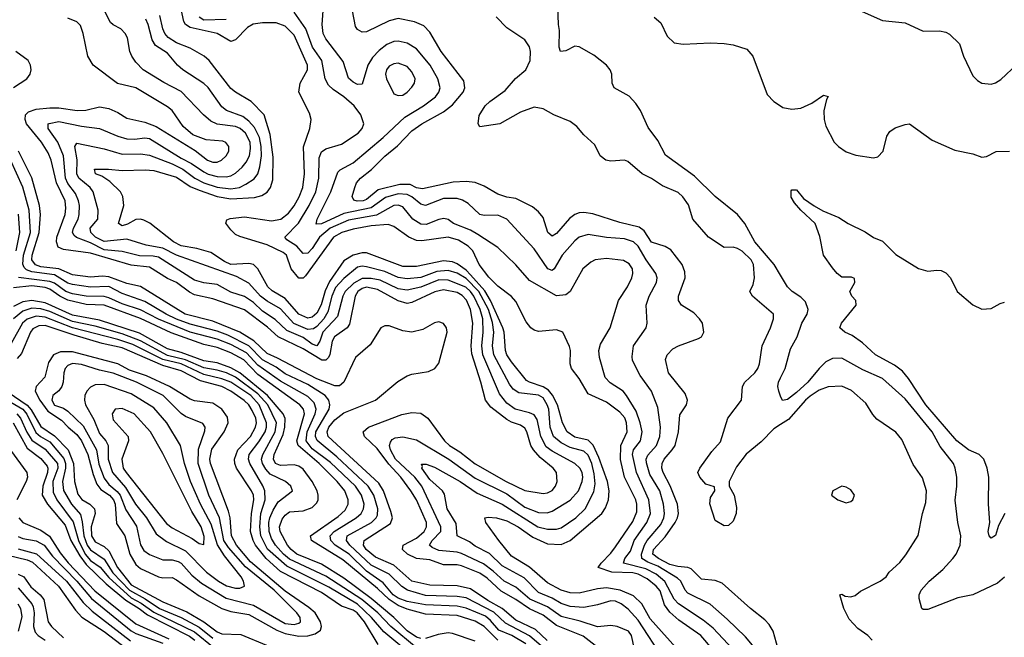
# Model space of a CAD drawing. Header units: inches. Extents: x 884549 to 1028252, y 526810 to 653624.
# Tile 504 of 656: x 956637 to 960989, y 593042 to 595771. Entities that reach past the tile are written whole.
import ezdxf

# ---------------------------------------------------------------- set-up
doc = ezdxf.new("R2010")
doc.units = ezdxf.units.IN
doc.header["$MEASUREMENT"] = 0
doc.layers.add('A9559', color=7, linetype='Continuous')
doc.layers.add('A9569', color=7, linetype='Continuous')

msp = doc.modelspace()

# ---------------------------------------------------------------- linework, layer by layer
at = {"layer": 'A9559', "color": 5}
for points, elevation in [([(960000, 594641.9), (959971.5, 594690), (959885.4, 594790), (959841.9, 594870), (959810, 594909.9), (959710, 594990), (959619.3, 595079.3), (959491.9, 595171.9), (959457.2, 595237.2), (959415.2, 595295.2), (959381.2, 595370), (959360.7, 595400.7), (959330, 595432.8), (959264.7, 595470), (959255.8, 595490), (959253.8, 595530), (959246.4, 595550), (959230.5, 595570.5), (959174.5, 595614.5), (959110, 595651.1), (959090, 595654.3), (959050, 595633.6), (959027, 595630), (959020.5, 595650), (959023.3, 595723.3), (959018.4, 595750), (959011.8, 595910)], 2160), ([(959354.2, 592990), (959340.9, 593050), (959328.4, 593070), (959278, 593090), (959250, 593094.1), (959190, 593088.2), (959114, 593114), (959030, 593134.1), (958970, 593177.5), (958891.1, 593211.1), (958830, 593263.2), (958778.5, 593290), (958730, 593334.8), (958686.7, 593366.7), (958590, 593413), (958570, 593419.1), (958490, 593425.1), (958459.2, 593439.2), (958448.2, 593450), (958459.4, 593470), (958497.5, 593510), (958498.9, 593530), (958414.2, 593710), (958382.8, 593750), (958298.1, 593830), (958275.8, 593870), (958271.9, 593890), (958275.6, 593904.4), (958283.8, 593916.2), (958296.4, 593923.6), (958330, 593928.6), (958390, 593915.4), (958532.9, 593830), (958650, 593746), (958790, 593676.2), (958870, 593617.4), (958930, 593593.7), (958968.3, 593591.7), (958990, 593599.5), (959070, 593647.5), (959106, 593690), (959123.4, 593730), (959125.8, 593750), (959122.9, 593770), (959112, 593790), (959089.9, 593810), (958990, 593864), (958964.3, 593884.3), (958939.8, 593930), (958924.1, 594004.1), (958910, 594025.2), (958890, 594034.4), (958826, 594050), (958790, 594076.8), (958757.4, 594117.4), (958684.1, 594290), (958679.4, 594330), (958685.5, 594390), (958683.4, 594450), (958672.5, 594490), (958643.7, 594550), (958630, 594570.2), (958608.8, 594588.8), (958530, 594620.8), (958490, 594621.7), (958410, 594589), (958350, 594575.8), (958310, 594581.8), (958230, 594620.3), (958190, 594627.9), (958150, 594627.4), (958112.9, 594607.1), (958075.4, 594570), (958064.5, 594550), (958041.1, 594458.9), (957976.3, 594390), (957964, 594350), (957950, 594329.9), (957930, 594336.9), (957890, 594366.4), (957817.4, 594397.4), (957766.4, 594446.4), (957710, 594482.6), (957670, 594520.8), (957630, 594548.4), (957570, 594567.1), (957510, 594601), (957450, 594608.6), (957410, 594620.1), (957250, 594721), (957226.5, 594726.5), (957167, 594727), (957090, 594747.4), (957010, 594754), (956950, 594785.2), (956888.1, 594808.1), (956877.5, 594817.5), (956869.9, 594830), (956874, 594850), (956895.1, 594890), (956900.3, 594910), (956901.2, 594950), (956897.1, 594970), (956883, 595003), (956850, 595047.3), (956839.3, 595070), (956830.2, 595170), (956806, 595230), (956762.9, 595290), (956763.2, 595310), (956767.1, 595312.9), (956810, 595321), (956910, 595300.4), (956990, 595290.4), (957070, 595256.5), (957110, 595244.8), (957143.6, 595243.6), (957190, 595249.4), (957210, 595246.2), (957350, 595158.6), (957396.1, 595136.1), (957450, 595098.9), (957470, 595088.6), (957510, 595078.3), (957550, 595077.3), (957570, 595081.5), (957590, 595092.4), (957620.7, 595119.3), (957638.2, 595141.8), (957652, 595170), (957657.6, 595202.4), (957655.5, 595230), (957634.7, 595270), (957611.2, 595290), (957590, 595298.6), (957510, 595308.9), (957482.2, 595322.2), (957448.6, 595350), (957350, 595454), (957273.1, 595493.1), (957181.8, 595550), (957150, 595582.9), (957132.3, 595610), (957124.1, 595630), (957113.5, 595690), (957102.8, 595710), (957084.4, 595730), (957050, 595747.7), (957038.4, 595758.4), (957004.8, 595824.8)], 2360), ([(959698.9, 592990), (959647.7, 593050), (959550, 593117.9), (959510, 593153.2), (959486.5, 593186.5), (959467.6, 593247.6), (959450, 593268), (959410, 593300.4), (959370, 593321.4), (959346.6, 593326.6), (959253.3, 593330), (959194.3, 593350), (959206.8, 593370), (959250, 593413.6), (959270, 593441.9), (959346.3, 593553.7), (959364, 593596), (959365.2, 593630), (959359.9, 593650), (959310, 593749.9), (959292.1, 593827.9), (959294.3, 593890), (959322.3, 593950), (959319.2, 593990), (959311.5, 594011.5), (959290, 594036.3), (959230, 594081.7), (959150, 594117.7), (959110, 594185), (959076.1, 594230), (959069.9, 594250), (959071.2, 594310), (959067.6, 594327.6), (959036.9, 594390), (959010, 594400.4), (958930, 594393.9), (958910, 594398.7), (958895.5, 594410), (958876, 594436), (958830, 594525.6), (958810, 594547.9), (958750, 594593.9), (958710, 594632.8), (958666.9, 594690), (958639.6, 594750), (958619.5, 594770), (958576.7, 594796.7), (958530, 594809.9), (958413.8, 594793.8), (958390, 594794.8), (958357, 594810), (958290, 594856.8), (958265.3, 594865.3), (958190, 594860.5), (958110, 594845), (958060.8, 594830), (958024.2, 594810), (957900.4, 594639.6), (957890, 594628.6), (957870.7, 594629.3), (957836.3, 594670), (957816, 594730), (957802, 594742), (957730, 594776.4), (957610, 594812.7), (957590, 594822), (957570, 594841.9), (957548.6, 594871.4), (957552.9, 594887.1), (957567.3, 594892.7), (957630, 594899.7), (957750, 594881.9), (957790.9, 594889.1), (957824.4, 594915.6), (957850, 594948.1), (957872.3, 594987.7), (957888, 595030), (957895.6, 595090), (957890.7, 595209.3), (957918.9, 595290), (957925, 595330), (957918.2, 595358.2), (957871.2, 595450), (957876.5, 595490), (957908.9, 595550), (957909.5, 595570), (957850, 595702.2), (957810, 595742.2), (957770, 595756.9), (957710, 595757), (957669.1, 595750.9), (957643.5, 595736.5), (957590, 595681.1), (957570, 595675.1), (957509.3, 595709.3), (957390, 595737), (957369.4, 595749.4), (957362.3, 595762.3), (957347.4, 595830)], 2280), ([(959788.5, 592990), (959702, 593082), (959657.4, 593117.4), (959548.7, 593190), (959530, 593211.5), (959488.2, 593288.2), (959450, 593321.8), (959404.4, 593344.4), (959305.6, 593370), (959312, 593390), (959336.7, 593423.3), (959352.2, 593470), (959409.3, 593550), (959425.6, 593590), (959417.1, 593650), (959363.2, 593770), (959345.9, 593850), (959349.9, 593870), (959380.7, 593910), (959387.9, 593950), (959379.2, 593990), (959360.9, 594040.9), (959319.1, 594110), (959304, 594130), (959246.6, 594166.6), (959224, 594190), (959199, 594279), (959196.2, 594310), (959203.3, 594336.7), (959247.2, 594410), (959284.1, 594530), (959323.2, 594590), (959343, 594630), (959347.5, 594650), (959345.3, 594670), (959330, 594692.8), (959306.3, 594706.3), (959230, 594715.5), (959180.4, 594710), (959160.5, 594699.5), (959126.2, 594670), (959069.2, 594570), (959050, 594555), (959010, 594550.7), (958890, 594618.9), (958830, 594687.5), (958750, 594764.1), (958662.2, 594822.2), (958630, 594840.3), (958554.6, 594870), (958530, 594887.7), (958511.8, 594891.8), (958490, 594888.8), (958433.8, 594866.2), (958410, 594867.5), (958375.1, 594890), (958330, 594943.7), (958310, 594951.7), (958290, 594949.6), (958213.1, 594906.9), (958090, 594884.7), (958009.7, 594850.3), (957962.3, 594810), (957930, 594760.1), (957910, 594739.2), (957890, 594738.1), (957861, 594770), (957817.6, 594797.6), (957808, 594810), (957868.4, 594871.6), (957915.9, 594950), (957945.3, 595010), (957958.9, 595070), (957960.1, 595159.9), (957970, 595186.7), (957990, 595200.9), (958058.8, 595221.2), (958133.3, 595270), (958150.9, 595290), (958157.7, 595310), (958144.2, 595350), (958115.6, 595390), (958070, 595429.3), (958022, 595462), (958002.1, 595482.1), (957986.8, 595510), (957971.8, 595590), (957930.6, 595650), (957901.4, 595730), (957850, 595803.4)], 2260), ([(959945.2, 592925.2), (959844.9, 593044.9), (959763.2, 593123.2), (959689, 593189), (959590, 593237.6), (959578.7, 593250), (959559.7, 593290), (959543.6, 593303.6), (959456.6, 593356.6), (959413.7, 593373.7), (959386.8, 593390), (959384.6, 593410), (959397.9, 593450), (959410, 593470.1), (959470, 593540.8), (959483.6, 593570), (959486.3, 593590), (959481.8, 593630), (959465.7, 593690), (959422.2, 593762.2), (959406.5, 593813.5), (959405.7, 593830), (959412.5, 593847.5), (959452.1, 593890), (959466.2, 593930), (959469.4, 593970), (959457.1, 594057.1), (959429.9, 594129.9), (959378.9, 594198.9), (959345.7, 594265.7), (959343.5, 594283.5), (959349.9, 594330), (959405.9, 594410), (959409.9, 594430), (959405.9, 594510), (959419.6, 594550), (959451.5, 594610), (959454.5, 594630), (959448.5, 594650), (959405.4, 594710), (959370.2, 594770), (959350, 594789.5), (959310, 594802.3), (959230, 594807.9), (959150, 594821.1), (959110, 594810.5), (959090, 594794.5), (959035.1, 594730), (958999.7, 594670), (958990, 594663.2), (958971.5, 594670), (958910, 594758.3), (958790, 594889.9), (958750, 594907.7), (958690, 594905.8), (958670.4, 594910.4), (958619, 594959), (958593.9, 594973.9), (958570, 594981.5), (958510, 594981.1), (958430, 594949.5), (958410, 594955.1), (958370, 594988.5), (958350, 594998.8), (958310, 595001.6), (958254.2, 594985.8), (958190, 594939.2), (958070, 594915.1), (957970, 594868.3), (957947.8, 594867.8), (957950.9, 594890), (958012.4, 595010), (958042.8, 595097.2), (958053, 595107), (958110, 595138), (958244, 595250), (958339.5, 595340.5), (958420.9, 595390), (958475.2, 595430), (958489.9, 595450), (958494.8, 595470), (958484.9, 595510), (958451.7, 595570), (958390, 595641.5), (958350, 595666.8), (958310, 595676.3), (958290, 595674.4), (958259.4, 595660.6), (958225.4, 595634.6), (958195.6, 595604.4), (958174.9, 595570), (958150, 595486.2), (958130, 595484.7), (958110, 595494.4), (958090, 595511.9), (958066.3, 595586.3), (957990, 595686.1), (957978.5, 595710), (957973.7, 595750), (957978.6, 595810)], 2240), ([(959989.5, 592990), (959967.5, 593070), (959950, 593098.8), (959930, 593119.8), (959866.6, 593170), (959741.4, 593281.4), (959710, 593294), (959650, 593299.6), (959604.4, 593344.4), (959590, 593350.8), (959545.1, 593354.9), (959510, 593364.6), (959460.4, 593390), (959435.8, 593410), (959438.8, 593430), (959490, 593485.7), (959534.6, 593550), (959543.8, 593570), (959548.1, 593590), (959544.1, 593630), (959511.9, 593711.9), (959480.9, 593770), (959475.2, 593790), (959476.2, 593810), (959485, 593830), (959521.4, 593870), (959533.7, 593890), (959548.5, 593950), (959554.2, 594025.8), (959583.6, 594070), (959588.6, 594090), (959578.7, 594118.7), (959504.7, 594210), (959491.8, 594270), (959498.5, 594290), (959524, 594316), (959549.3, 594330.7), (959637.8, 594362.2), (959650.8, 594370), (959661.2, 594390), (959654.8, 594430), (959642.2, 594450), (959616.1, 594476.1), (959562.4, 594510), (959549.1, 594530), (959549.2, 594550), (959578.6, 594630), (959577.1, 594657.1), (959565.3, 594690), (959514.6, 594754.6), (959489.3, 594769.3), (959430, 594788.6), (959397.5, 594837.5), (959374.6, 594854.6), (959290, 594874.5), (959170, 594913.4), (959130, 594919.1), (959110, 594918.1), (959090, 594910.4), (959067.3, 594892.7), (959010, 594826.4), (958990, 594815.1), (958971.3, 594831.3), (958950, 594896.8), (958930, 594921.8), (958903.6, 594943.6), (958830, 594980.3), (958790, 594987.2), (958750, 595000.7), (958690, 595035.6), (958650, 595051.1), (958610, 595055.4), (958553.3, 595053.3), (958416.8, 595023.2), (958390, 595028.6), (958362.5, 595042.5), (958317.4, 595042.6), (958221.4, 595018.6), (958170, 594976.7), (958154.7, 594970), (958128.6, 594968.6), (958113.4, 594973.4), (958106.1, 594990), (958117.6, 595030), (958125.8, 595050), (958142.6, 595070), (958191.3, 595108.7), (958250, 595168.6), (958307, 595213), (958370, 595279.9), (958413.6, 595310), (958510, 595363.5), (958550, 595394.8), (958596.3, 595450), (958604.1, 595470), (958600.3, 595500.3), (958499.6, 595630), (958450, 595716), (958423.6, 595743.6), (958382, 595762), (958310, 595776.1), (958270, 595765.4), (958170, 595716.8), (958150, 595716.4), (958130, 595727.1), (958121.1, 595741.1), (958107.4, 595810)], 2220), ([(959226.8, 592970), (959127.4, 593047.4), (959010, 593094.8), (958950, 593140.3), (958890, 593168), (958829.6, 593209.6), (958765.5, 593245.5), (958703, 593303), (958670, 593325.2), (958590, 593358.4), (958570, 593362.8), (958510, 593361.8), (958450, 593384.8), (958390, 593390.2), (958351.1, 593410), (958328.6, 593430), (958332.3, 593450), (958390, 593480.1), (958425, 593510), (958435.3, 593530), (958435, 593550), (958390, 593649.4), (958365.6, 593690), (958320.9, 593750), (958267.8, 593807.8), (958217, 593877), (958161.5, 593930), (958155.4, 593950), (958178, 593970), (958326.5, 594026.5), (958370, 594035.5), (958410, 594032), (958441.2, 594010), (958514.8, 593910), (958535.8, 593890), (958582, 593862), (958650, 593809.4), (958786.7, 593730), (958870, 593690.7), (958950, 593678.1), (958970, 593680.8), (958990, 593691.6), (959004.3, 593710), (959012.1, 593730), (959009.3, 593770), (958994, 593790), (958936.9, 593836.9), (958907.1, 593870), (958895.6, 593890), (958878.8, 593950), (958870, 593965.7), (958850, 593979.1), (958810, 593992.2), (958790, 594004), (958719.1, 594059.1), (958695.5, 594090), (958675.3, 594170), (958634.5, 594294.5), (958631.6, 594330), (958639.4, 594430), (958629, 594490), (958611.9, 594531.9), (958592.9, 594552.9), (958570, 594565.7), (958510, 594578), (958471, 594569), (958370, 594521.2), (958350, 594517), (958310, 594529.4), (958218.3, 594578.3), (958170, 594588.5), (958150, 594583.8), (958131.2, 594570), (958119.8, 594550), (958094.6, 594425.4), (958084.3, 594410), (958028.9, 594370), (958018.5, 594350), (958008.2, 594291.8), (958001.6, 594278.4), (957990, 594266.3), (957972.7, 594267.3), (957890, 594317.3), (957779.3, 594370), (957731.8, 594411.8), (957630, 594489), (957490, 594538.1), (957410, 594555.5), (957387, 594567), (957330, 594609.9), (957290, 594628), (957210, 594677.5), (957130, 594686.9), (956950, 594739.3), (956830, 594756.1), (956806.2, 594766.2), (956799.6, 594790), (956801.2, 594810), (956838.2, 594910), (956841.3, 594938.7), (956837.2, 594970), (956798.8, 595050), (956775.2, 595150), (956762.7, 595182.7), (956732.6, 595230), (956666.8, 595310), (956660.4, 595330), (956663.1, 595350), (956676.3, 595363.7), (956710, 595375.7), (956770, 595381.7), (956810, 595381.1), (956890.6, 595369.4), (956928.4, 595371.6), (956990, 595386), (957030, 595378.1), (957070, 595361.2), (957110, 595335.3), (957190, 595318.2), (957239.5, 595299.5), (957412.6, 595192.6), (957467.5, 595150), (957490, 595141), (957510, 595141.6), (957528.7, 595150), (957550, 595169.4), (957560.8, 595190), (957560.9, 595210), (957548.2, 595228.2), (957534, 595234), (957460.6, 595240.6), (957401.6, 595261.6), (957359.3, 595299.3), (957310.3, 595370.3), (957290, 595386.5), (957150, 595469.2), (957068.7, 595488.7), (956962, 595570), (956938.4, 595610), (956917.5, 595710), (956904.8, 595744.8), (956890, 595762), (956850, 595777.4)], 2380), ([(959483.8, 592943.8), (959370, 593118.5), (959326.2, 593166.2), (959294.7, 593190), (959270, 593201.3), (959250, 593203.5), (959190, 593185.5), (959130, 593174.3), (959070, 593177.7), (959030, 593191.7), (958990, 593215.7), (958930, 593241), (958865.8, 593305.8), (958770, 593357.7), (958713.2, 593413.2), (958650, 593445.2), (958624.6, 593464.6), (958570, 593489.9), (958565.4, 593545.4), (958525.7, 593610), (958514.4, 593674.4), (958505, 593690), (958450, 593739.5), (958414.8, 593790), (958417.3, 593797.3), (958412.7, 593807.3), (958433.1, 593806.9), (958470, 593794.5), (958583.3, 593730), (958659, 593679), (958770, 593630.7), (958927.3, 593530), (958970, 593519.6), (959010, 593519.9), (959030, 593525.7), (959094.5, 593570), (959136.7, 593610), (959175, 593685), (959179.6, 593720.4), (959175.5, 593764.5), (959165.9, 593810), (959150, 593846.9), (959130, 593864.9), (959070, 593881.4), (959030, 593901.5), (958996.4, 593930), (958981.5, 593970), (958975.4, 594050), (958968.7, 594070), (958950, 594099.6), (958930, 594112.1), (958842.6, 594122.6), (958818.3, 594138.3), (958801.3, 594161.3), (958732.4, 594290), (958725.9, 594330), (958731.8, 594390), (958727.2, 594432.8), (958709.4, 594490), (958666.3, 594570), (958610, 594628.1), (958570, 594650.8), (958530, 594663.2), (958481.2, 594658.8), (958410, 594631.9), (958350, 594626.3), (958310, 594631.3), (958250, 594658.5), (958170, 594678.9), (958150, 594681.5), (958130, 594677.4), (958070, 594627.6), (958032.7, 594587.3), (958016.1, 594550), (957999.2, 594480.8), (957980.5, 594450), (957950, 594415.9), (957934.8, 594405.2), (957910, 594401.6), (957848.7, 594428.7), (957790, 594493.8), (957730, 594526.9), (957701.7, 594550), (957650, 594606.5), (957595.6, 594635.6), (957330, 594730.8), (957270, 594760.8), (957195.2, 594775.2), (957110, 594800.8), (957010, 594791), (956971.2, 594810), (956951.1, 594830), (956948.6, 594850), (956982.5, 594890), (956983.4, 594930), (956961.3, 595010), (956947.9, 595030), (956898.5, 595070), (956889.7, 595089.7), (956891.4, 595151.4), (956879.9, 595210), (956890, 595225.4), (957010, 595201), (957090, 595176.6), (957170, 595178.7), (957210, 595173), (957310, 595133.8), (957358.5, 595110), (957411.4, 595071.4), (957450.8, 595050.8), (957510, 595031.6), (957570, 595023.3), (957608.9, 595030), (957636.2, 595043.8), (957672.9, 595067.1), (957689.5, 595090), (957698.8, 595121.2), (957705.5, 595170), (957704.6, 595210), (957696.4, 595250), (957674.6, 595294.6), (957650, 595323), (957622.5, 595342.5), (957550.3, 595370.3), (957530, 595385.6), (957470, 595471.1), (957450, 595489.2), (957357.5, 595550), (957334.6, 595570), (957290, 595622.2), (957236.8, 595656.8), (957222.2, 595682.2), (957204.7, 595750), (957193.8, 595773.8)], 2340), ([(959561.2, 592970), (959424.1, 593124.1), (959387.2, 593190), (959350, 593225.2), (959290.5, 593250.5), (959230, 593261.5), (959190, 593257.2), (959110, 593237.9), (959070, 593239.5), (959030, 593250.6), (958970, 593283.6), (958890, 593352.6), (958810, 593400.7), (958754, 593470), (958697.7, 593550), (958693.2, 593570), (958706.8, 593573.2), (958744.9, 593570), (958790, 593556.8), (958840.6, 593530), (958904.3, 593484.3), (958970, 593455.6), (959030, 593452.2), (959070, 593470.5), (959210, 593590), (959225.5, 593614.5), (959238.9, 593650), (959242.7, 593690), (959234.6, 593730), (959196.5, 593836.5), (959171.7, 593891.7), (959150, 593913.7), (959090, 593926.2), (959056.2, 593950), (959035.9, 593990), (959014.4, 594070), (958992.3, 594112.3), (958973.5, 594133.5), (958950, 594149.3), (958890, 594169), (958877.5, 594177.5), (958810, 594259.4), (958789.6, 594290), (958783.9, 594310), (958778.3, 594390), (958772.9, 594410), (958718.4, 594530), (958692.3, 594572.3), (958630, 594643.8), (958610, 594664.1), (958570, 594692.5), (958550, 594701.5), (958510, 594705.2), (958390, 594681.1), (958330, 594680.6), (958170, 594741.2), (958150, 594740.9), (958110, 594730.7), (958070, 594705.2), (958006.3, 594613.7), (957986.4, 594573.6), (957969.3, 594510.7), (957950, 594474.5), (957930, 594457.1), (957910, 594452.1), (957869.8, 594469.8), (957810, 594539.8), (957753.1, 594573.1), (957734.1, 594590), (957690, 594669.9), (957670, 594689.4), (957650, 594693.4), (957570, 594689.1), (957541.9, 594701.9), (957482.2, 594742.2), (957420, 594760), (957350, 594772.1), (957316.5, 594790), (957211.3, 594871.3), (957185.2, 594885.2), (957170, 594889.2), (957150, 594887.4), (957112.9, 594867.1), (957090, 594860.7), (957072.9, 594870), (957097.5, 594950), (957092.9, 594990), (957081.9, 595010), (957035.7, 595055.7), (956999.7, 595079.7), (956971.3, 595090), (956967.6, 595110), (957029.9, 595110.1), (957090, 595104), (957191.8, 595108.2), (957230, 595105.1), (957330, 595075.7), (957390, 595033.9), (957430, 595017.1), (957510.2, 594990), (957570, 594978.8), (957675.2, 594984.8), (957706.4, 594993.6), (957730, 595008.6), (957745.4, 595030), (957756.1, 595063.9), (957757, 595163), (957743.8, 595263.8), (957716.7, 595350), (957659.2, 595410), (957590.7, 595450), (957570, 595467.3), (957473.6, 595590), (957452.6, 595610), (957390, 595645.4), (957330, 595668.4), (957292.8, 595692.8), (957278, 595710), (957269.2, 595730), (957256.6, 595790)], 2320), ([(957548.8, 595771.2), (957450, 595768.4), (957430, 595781.8)], 2260), ([(960000, 593982.5), (959970, 593963.2), (959913.8, 593906.2), (959847.9, 593852.1), (959804.6, 593795.4), (959772.7, 593730), (959772.8, 593710), (959794.4, 593670), (959804.7, 593615.3), (959803.1, 593590), (959790, 593554.7), (959770, 593536.2), (959750, 593535.1), (959710, 593558), (959687.6, 593632.4), (959690, 593659.5), (959709.7, 593690), (959707.7, 593707.7), (959670, 593719.5), (959643.2, 593750), (959633.7, 593770), (959642.8, 593790), (959696.6, 593863.4), (959734.6, 593905.4), (959767.3, 594010), (959826.4, 594090), (959831.4, 594150), (959842.5, 594170), (959885.4, 594210), (959899.6, 594230), (959906.6, 594250), (959918.7, 594330), (959955.9, 594410), (959968.7, 594450), (959968.3, 594470), (959875.6, 594550), (959864.2, 594570), (959878.4, 594601.6), (959884.4, 594630), (959880.4, 594690), (959869.9, 594710), (959830, 594748.7), (959810, 594760.5), (959790, 594765.2), (959750, 594764.8), (959681.8, 594810), (959612.7, 594890), (959593.6, 594953.6), (959568.4, 594988.4), (959546.7, 595006.7), (959477.3, 595037.3), (959430, 595069.8), (959388.3, 595090), (959324.7, 595144.7), (959309.9, 595149.9), (959250, 595146), (959227.6, 595150), (959203.1, 595170), (959178.6, 595218.6), (959130, 595262.4), (959099.4, 595299.4), (959070, 595321.1), (958998, 595350), (958950, 595376.4), (958910, 595383.8), (958850, 595362.3), (958758.9, 595310), (958670, 595298), (958663, 595310), (958667, 595347), (958694.7, 595390), (958715, 595410), (958781.8, 595458.2), (958828.7, 595511.3), (958873.4, 595550), (958892.3, 595590), (958895.2, 595630), (958890.8, 595650.8), (958870, 595681.4), (958790, 595734.6), (958743.3, 595783.3)], 2180), ([(959441.4, 595781.4), (959470, 595756.3), (959498.6, 595698.6), (959530, 595669.2), (959570, 595662.3), (959690, 595668.8), (959750, 595665.3), (959790, 595659.5), (959850, 595640.4), (959877.6, 595610), (959940.7, 595440.7), (959970.4, 595410), (960000, 595390.3)], 2160), ([(956608.8, 595471.2), (956667.7, 595510), (956683, 595530), (956687.1, 595550), (956684.5, 595570), (956674.7, 595590), (956619, 595630)], 2420), ([(958967.6, 593027.6), (958916.8, 593076.8), (958830, 593118.3), (958769.5, 593169.5), (958705.2, 593205.2), (958630, 593256.6), (958570, 593269.5), (958450, 593272.7), (958370.5, 593290), (958290, 593361.4), (958210, 593396.5), (958167.9, 593430), (958155.7, 593450), (958159.7, 593470), (958275, 593545), (958284.1, 593570), (958277.9, 593597.9), (958244.5, 593690), (958223.5, 593723.5), (958000.5, 593930), (957996.2, 593950), (958002.9, 593970), (958030, 594003.3), (958070, 594033.8), (958210, 594089.8), (958307.5, 594172.5), (958350, 594197.7), (958370, 594205.4), (958443.3, 594216.7), (958471, 594230), (958490, 594254), (958526.1, 594390), (958523.5, 594410), (958510, 594428.5), (958490, 594435.3), (958470, 594431.3), (958418.1, 594401.9), (958370, 594390.6), (958330, 594396.4), (958270, 594417.9), (958250, 594418.5), (958232.6, 594410), (958185.1, 594334.9), (958121.6, 594278.4), (958070, 594169.4), (958050, 594153.8), (958030, 594152.8), (957950, 594184), (957776.2, 594276.2), (957730, 594295.5), (957672.2, 594352.2), (957610, 594390.6), (957490, 594439.1), (957367.9, 594470), (957170, 594592.4), (957110, 594604.8), (957030, 594634.2), (957002.8, 594637.2), (956950, 594632.7), (956870, 594643.1), (956810, 594670.5), (956730, 594679.4), (956707.1, 594687.1), (956690.9, 594710), (956692.1, 594730), (956722.3, 594830), (956728.3, 594910), (956724.4, 594950), (956690, 595072.5), (956630.8, 595190)], 2420), ([(958943.1, 593003.1), (958890, 593049), (958784.1, 593104.1), (958732.7, 593152.7), (958610, 593216.8), (958570, 593222.7), (958430, 593227.1), (958350.3, 593250.3), (958326.4, 593266.4), (958270, 593321.5), (958190, 593360.3), (958096.6, 593450), (958081.9, 593470), (958084.5, 593490), (958191.7, 593550), (958211.9, 593570), (958217.6, 593582.4), (958219.2, 593610), (958202.2, 593670), (958177.4, 593710), (958039, 593839), (957951.1, 593911.1), (957944.2, 593930), (957945.7, 593950), (958004.9, 594050), (958007.9, 594070), (958003.1, 594090), (957987.1, 594110), (957910, 594159.5), (957810, 594206.3), (957770, 594236.3), (957710, 594268.6), (957649.8, 594329.8), (957557, 594377), (957510, 594395.4), (957390, 594425.6), (957330, 594448.1), (957284.1, 594470), (957190, 594525.5), (957090, 594561.5), (957030, 594592.6), (956950, 594589.3), (956870, 594600.7), (956850, 594607.3), (956790, 594643), (956690, 594656.6), (956666.4, 594666.4), (956656.6, 594676.6), (956651.2, 594691.2), (956653.7, 594730), (956684.1, 594830), (956678.5, 594930), (956650.9, 595030.9), (956593.9, 595153.9)], 2440), ([(956621.2, 594750), (956637.7, 594830), (956631.7, 594911.7)], 2460), ([(958873.7, 593013.7), (958811.9, 593050), (958754.4, 593074.4), (958717.2, 593117.2), (958695, 593135), (958610, 593171.8), (958570, 593179.6), (958430, 593185.6), (958350, 593200.3), (958310, 593215.3), (958287.2, 593230), (958243.6, 593283.6), (958170, 593335.2), (958092.3, 593410), (958031.8, 593450), (958011.5, 593470), (958009.5, 593490), (958026.8, 593510), (958123.4, 593570), (958146, 593590), (958156.1, 593610), (958158.6, 593630), (958147, 593670), (958121.3, 593710), (958010, 593814.4), (957930, 593875), (957903.4, 593910), (957906.7, 593950), (957943.4, 594030), (957947.4, 594050), (957938.6, 594078.6), (957910, 594106.2), (957790, 594173.5), (957690, 594244.9), (957639.3, 594299.3), (957570, 594336.2), (957510, 594359.8), (957390, 594390.1), (957250, 594447.2), (957170, 594489.6), (957090, 594514.8), (957030, 594542.6), (957010, 594547.2), (956930, 594549.8), (956870, 594559.6), (956840.1, 594570), (956790, 594606.8), (956770, 594614.7), (956631.7, 594631.7)], 2460), ([(958750, 593030.2), (958690, 593089.7), (958650, 593113.4), (958570, 593138.6), (958430, 593144.8), (958350, 593166.1), (958310, 593182.5), (958269.1, 593209.1), (958217.7, 593257.7), (958065.2, 593385.2), (957927.2, 593470), (957922, 593490), (958044.1, 593575.9), (958076, 593604), (958089.3, 593630), (958089.3, 593650), (958073.3, 593690), (958040.5, 593730), (957959.7, 593810), (957867.7, 593890), (957861.7, 593910), (957895.5, 594030), (957890.8, 594050), (957875.2, 594070), (957690, 594204), (957627.8, 594267.8), (957570, 594299.1), (957510, 594322.3), (957450, 594335.6), (957306.7, 594386.7), (957170, 594451.3), (957010, 594509.4), (956930, 594512.9), (956850, 594532), (956813.8, 594550), (956770, 594579.8), (956750, 594587.3), (956690, 594595.1), (956610, 594586.6)], 2480), ([(958390, 592996.3), (958277.3, 593090), (958219.6, 593150), (958149.7, 593209.7), (957990, 593312.6), (957830, 593387.7), (957802.6, 593410), (957766.7, 593450), (957750, 593479.1), (957739.8, 593510), (957737.9, 593550), (957742.1, 593570), (957756.4, 593603.6), (957779.5, 593640.5), (957842.4, 593690), (957835.8, 593710), (957811.1, 593730), (957743.7, 593763.7), (957724.4, 593784.4), (957709.9, 593810), (957705.8, 593830), (957710.7, 593850), (957766.6, 593950), (957772.3, 593990), (957733.5, 594070), (957690, 594118.1), (957590, 594191.1), (957550.7, 594210), (957510, 594222.5), (957450, 594233.2), (957370, 594268.3), (957290, 594286.6), (957170, 594352.6), (957090, 594382.9), (956970, 594416.5), (956870, 594437.8), (956770, 594481.3), (956730, 594493.4), (956690, 594496.2), (956650, 594483.8), (956608.7, 594450)], 2540), ([(958410, 593036.6), (958390, 593042.6), (958350, 593070.5), (958290.7, 593130), (958190, 593213.7), (958070, 593303.2), (957970, 593366), (957862.3, 593410), (957836.5, 593430), (957820.6, 593450), (957787.3, 593510), (957784.6, 593530), (957796.3, 593563.7), (957810, 593581.7), (957830, 593596.5), (957890, 593601.5), (957930, 593615.3), (957950, 593636.8), (957955.6, 593650), (957955.9, 593670), (957950.9, 593690), (957929.9, 593730), (957890, 593784.7), (957870, 593798.6), (957850, 593804.8), (957790, 593801.1), (957767.2, 593810), (957758.6, 593830), (957761.6, 593850), (957801.9, 593938.1), (957808.7, 593970), (957809.4, 594009.4), (957800.9, 594030), (957731.5, 594110), (957610, 594210.1), (957570, 594233.5), (957510, 594254.9), (957450, 594264), (957350, 594301.1), (957290, 594316.5), (957166.4, 594386.4), (956990, 594443.9), (956870, 594465.9), (956750, 594520.3), (956690, 594530.5), (956650, 594524.8), (956610, 594503.7)], 2520), ([(958377.1, 592957.1), (958246.2, 593066.3), (958191.5, 593130), (958130, 593188.5), (958003.3, 593263.3), (957817.1, 593357.1), (957732.2, 593432.2), (957702.5, 593490), (957697.7, 593530), (957703.2, 593590), (957721.8, 593650), (957720.8, 593690), (957712.1, 593712.1), (957653.6, 593810), (957647.8, 593830), (957651.5, 593850), (957694.4, 593905.6), (957721.1, 593950), (957728.2, 593970), (957727.7, 593990), (957695, 594070), (957658.8, 594110), (957569.5, 594170), (957530, 594184.2), (957450, 594202.9), (957350.7, 594250), (957270, 594269.6), (957136.2, 594336.2), (957070, 594358), (956870, 594410.1), (956750, 594455.9), (956710, 594460.4), (956670, 594448.3), (956649.2, 594430), (956599.6, 594340.4)], 2560), ([(958221.2, 593010), (958160.3, 593110), (958128.9, 593150), (958110, 593162), (958059.6, 593179.6), (957970, 593240.8), (957790, 593333.7), (957725.7, 593390), (957678.8, 593450), (957668.3, 593470), (957657.6, 593510), (957661.4, 593590), (957672.2, 593650), (957669.9, 593670), (957661.7, 593690), (957594.6, 593790), (957587.6, 593810), (957586.8, 593830), (957601, 593870), (957656.7, 593930), (957679.5, 593970), (957682.9, 593990), (957680, 594010), (957664.7, 594044.7), (957649.2, 594069.2), (957628.9, 594088.9), (957570, 594129.7), (957530, 594149.8), (957435.9, 594175.9), (957350, 594220.2), (957270, 594243.5), (957090, 594320.8), (957001, 594341), (956876.8, 594376.8), (956750, 594419.9), (956721.1, 594418.9), (956695.1, 594404.9), (956684.4, 594390), (956644.2, 594295.8), (956626.2, 594273.8)], 2580), ([(960000, 594108.3), (959991.7, 594130), (959987.8, 594150), (959991.1, 594170), (960000, 594188.4)], 2160), ([(956562.3, 594102.3), (956650.6, 594050), (956667.6, 594027.6), (956707.6, 593947.6), (956728.9, 593928.9), (956770, 593905.4), (956832.2, 593832.2), (956839.5, 593810), (956839.8, 593790), (956825.4, 593730), (956830.5, 593690.5), (956866.1, 593630), (956905, 593585), (956913.2, 593553.2), (956920.2, 593490), (956934.9, 593450), (956950, 593428.5), (957010, 593387.4), (957047.8, 593327.8), (957121.7, 593250), (957191.6, 593211.6), (957254.8, 593170), (957350, 593130.4), (957430, 593087.7), (957490, 593038.8)], 2560), ([(956585.4, 594125.4), (956670, 594068.2), (956687.8, 594047.8), (956730, 593972.9), (956790, 593932.4), (956850.4, 593870.4), (956875.2, 593810), (956879.2, 593730), (956894.4, 593674.4), (956911.2, 593651.2), (956946.6, 593630), (956967.7, 593610), (956970.3, 593590), (956952.8, 593530), (956953.9, 593490), (956970, 593464.6), (957010, 593443.2), (957030, 593424.7), (957069.3, 593350), (957130, 593274.1), (957270, 593199.4), (957375.1, 593155.1), (957451.3, 593111.3), (957510, 593067.2), (957530, 593057.9), (957614.3, 593054.3), (957727.2, 593007.2)], 2580), ([(956624.1, 594030), (956640.4, 594010), (956668.2, 593948.2), (956690, 593912.8), (956750, 593873.6), (956804, 593810), (956805.7, 593790), (956783.9, 593730), (956784.2, 593684.2), (956800.4, 593650), (956872.5, 593552.5), (956896.4, 593470), (956926.5, 593410), (956950, 593381.7), (956992.3, 593352.3), (957030, 593305.9), (957130, 593216.8), (957173.4, 593193.4), (957230, 593153.8), (957410, 593066.2), (957496, 592996)], 2540), ([(956607.3, 593990), (956670, 593878.5), (956730, 593832.4), (956757.9, 593797.9), (956761.7, 593790), (956760.2, 593770), (956738.8, 593710), (956735.9, 593670), (956759.7, 593630), (956838, 593538), (956862.3, 593470), (956902.1, 593402.1), (956930, 593364.7), (957019.3, 593279.3), (957106.3, 593206.3), (957165.1, 593170), (957201.6, 593141.6), (957386.9, 593046.9), (957410.2, 593030.2)], 2520), ([(956567.4, 593907.4), (956668.8, 593770), (956670.8, 593750), (956665.1, 593730), (956623.4, 593650)], 2480), ([(956632.9, 593570), (956650, 593549.2), (956730, 593515.1), (956769.2, 593489.2), (956815.8, 593415.8), (956850.7, 593370.7), (956968.2, 593248.2), (957150, 593101.8), (957295.6, 593035.6)], 2480), ([(956630, 593487), (956650, 593479.1), (956710, 593469), (956745.3, 593450), (956781.3, 593401.3), (956889.8, 593290), (956954.1, 593214.1), (957130, 593070.7), (957150, 593059.3), (957270, 593016.5)], 2460), ([(956584.9, 593404.9), (956670, 593385.2), (956693.8, 593373.8), (956807.9, 593267.9), (956882.9, 593162.9), (956911.2, 593131.2), (957010, 593068.4), (957110, 592990.8)], 2420), ([(956630, 593433.7), (956710.6, 593410.6), (956843.1, 593290), (956916.8, 593196.8), (956957.1, 593157.1), (957127.2, 593027.2)], 2440), ([(956630, 593321.2), (956654.8, 593310), (956685.3, 593265.3), (956727.5, 593230), (956742.7, 593210), (956762.9, 593110), (956777.2, 593090), (956830, 593040.7)], 2380), ([(956630, 593260.6), (956690.2, 593190.2), (956696.4, 593176.4), (956701, 593150), (956697.7, 593090), (956705.5, 593065.5), (956718.6, 593050), (956750, 593029.6)], 2360), ([(956628.7, 593190), (956640.2, 593170), (956646.8, 593133.2), (956629.4, 593069.4)], 2340), ([(958650, 593025.1), (958550, 593059.8), (958530, 593061.6), (958485.7, 593054.3), (958430, 593037.7)], 2520)]:
    msp.add_lwpolyline(points, dxfattribs=dict(at, elevation=elevation))
for points, elevation in [([(958310, 595578.5), (958290, 595576.1), (958270, 595566), (958258.4, 595550), (958253.5, 595530), (958257.9, 595510), (958290, 595443.1), (958310, 595435.3), (958330, 595437.4), (958350, 595450.4), (958370, 595473.1), (958382.4, 595490), (958384.8, 595510), (958370, 595539.8), (958350, 595564.2)], 2260), ([(956870, 594303.3), (956816.9, 594303.1), (956786.8, 594290), (956764.2, 594255.8), (956748.3, 594191.7), (956709.4, 594150), (956704.8, 594130), (956726.2, 594090), (956760.8, 594040.8), (956821.1, 594001.1), (956850.4, 593970), (956890, 593937.7), (956909.2, 593910), (956938.5, 593850), (956961.4, 593761.4), (956978.3, 593718.3), (956995.6, 593695.6), (957033.7, 593670), (957052, 593650), (957058.1, 593630), (957064.8, 593544.8), (957101.9, 593490), (957124.2, 593410), (957150, 593364.5), (957170, 593345.9), (957250, 593309.4), (957270, 593305.2), (957310, 593306.2), (957330, 593296.6), (957430, 593225.5), (957530, 593169.2), (957570, 593156.6), (957650, 593142.5), (957773.6, 593073.6), (957810, 593058.6), (957870, 593047.5), (957910, 593048.5), (957942.1, 593057.9), (957965.9, 593074.1), (957970.4, 593090), (957966.5, 593110), (957942.1, 593150), (957914.6, 593174.6), (957810, 593245.7), (957656.4, 593376.4), (957595.1, 593450), (957572.2, 593490), (957566.6, 593570), (957560.2, 593600.2), (957480.4, 593810), (957476.9, 593830), (957486.2, 593873.8), (957540.7, 593950), (957558.8, 593990), (957554.7, 594014.7), (957530.4, 594050), (957490, 594076.4), (957410, 594086.6), (957390, 594094.2), (957298.8, 594150), (957197.2, 594197.2), (957122.6, 594222.6), (957070, 594250.4)], 2620), ([(956870, 594251.3), (956850, 594242.8), (956838, 594230), (956831.7, 594210), (956829.6, 594170), (956823.4, 594150), (956809.4, 594130.6), (956782.8, 594110), (956778.2, 594090), (956790, 594067.7), (956830, 594055), (956850, 594041.8), (956917, 593977), (956975.8, 593870), (956986.5, 593806.5), (957010, 593745.3), (957030, 593716.9), (957066.9, 593686.9), (957080.6, 593670), (957105.3, 593605.3), (957153.3, 593533.3), (957170, 593451.4), (957185.2, 593425.2), (957210, 593408), (957270, 593384.9), (957310, 593384.2), (957337.8, 593377.8), (957350.8, 593370), (957397.1, 593317.1), (957441, 593281), (957550, 593215.2), (957670, 593183.8), (957810, 593102.9), (957850, 593099.1), (957870, 593105), (957877.5, 593110), (957876.4, 593130), (957861.3, 593150), (957761.3, 593250), (957634.4, 593354.4), (957559.6, 593439.6), (957539.4, 593470), (957520.3, 593570), (957472.3, 593670), (957425.9, 593810), (957426.5, 593873.5), (957454.8, 593954.8), (957456.2, 593970), (957446.6, 593986.6), (957370, 594017.7), (957350, 594031.2), (957270.4, 594110), (957153.6, 594170), (957050, 594208.6), (956990, 594221.9), (956910, 594248.2)], 2640), ([(957010, 594159.2), (956970, 594157.3), (956950, 594147.1), (956933.5, 594130), (956924.6, 594110), (956922.7, 594090), (956927.2, 594070), (956964, 594004), (956990, 593943.2), (957017.4, 593910), (957027.5, 593890), (957027.7, 593830), (957047.3, 593770), (957104, 593704), (957148.5, 593630), (957197.6, 593570), (957239.3, 593499.3), (957285.2, 593465.2), (957370, 593424.9), (957461.7, 593330), (957515.7, 593290), (957551.1, 593270), (957590, 593258.7), (957610, 593258.8), (957630, 593268.2), (957626.6, 593290), (957615.3, 593310), (957542.3, 593402.3), (957510.8, 593450.8), (957482.6, 593542.6), (957435.4, 593630), (957392, 593730), (957365.3, 593810), (957347.3, 593890), (957287.8, 593990), (957230, 594056.3), (957130, 594118.4)], 2660), ([(957090, 594053.5), (957058, 594050), (957045.5, 594030), (957050, 594002.8), (957116.3, 593930), (957118.1, 593910), (957087.7, 593830), (957094.5, 593790), (957107.4, 593770), (957285.7, 593545.7), (957310, 593526.5), (957399.3, 593479.3), (957430, 593456.6), (957450, 593452.4), (957452.4, 593487.6), (957438.5, 593530), (957397.8, 593597.8), (957270, 593854.4), (957215.5, 593950), (957142.9, 594030)], 2680)]:
    msp.add_lwpolyline(points, close=True, dxfattribs=dict(at, elevation=elevation))
at = {"layer": 'A9569', "color": 5}
for points, elevation in [([(960241, 595861), (960450, 595767.9), (960550, 595757), (960630, 595719.5), (960702, 595722), (960730, 595715.8), (960746.9, 595706.9), (960790, 595663.8), (960808.3, 595610), (960850, 595522.4), (960870, 595502), (960890, 595490.3), (960930, 595485.7), (960950, 595492), (960973.7, 595506.3), (961045.3, 595574.7)], 2180), ([(960000, 595390.3), (960010, 595383.6), (960050, 595374.9), (960090, 595379.5), (960137.3, 595402.7), (960190, 595437.3), (960210, 595432), (960202.5, 595417.5), (960191.2, 595368.8), (960192.2, 595330), (960200.3, 595300.3), (960236, 595230), (960255.8, 595210), (960290, 595187.5), (960332, 595172), (960410, 595160.2), (960430, 595165.2), (960452.9, 595190), (960470, 595256), (960483, 595277), (960507, 595293), (960550, 595308.2), (960569.6, 595310.4), (960670, 595239.3), (960770, 595194), (960850, 595178.8), (960890, 595164), (960910, 595166.8), (960952.1, 595187.9), (961011.3, 595190)], 2160), ([(960991.7, 593590), (960963.7, 593536.3), (960950, 593492), (960930, 593480.5), (960922, 593490), (960918, 593510), (960924.3, 593550), (960918.6, 593630), (960919.9, 593750), (960913.3, 593790), (960898, 593830), (960877.1, 593850), (960830, 593871.1), (960779, 593910), (960642.3, 594070), (960565.5, 594185.5), (960538.1, 594218.1), (960504, 594244), (960419.1, 594290), (960362.6, 594342.6), (960315.8, 594375.8), (960284.5, 594390), (960261.6, 594410), (960269.7, 594430), (960334, 594510), (960333.2, 594530), (960315.3, 594550), (960306, 594570), (960328, 594610), (960327.3, 594627.3), (960314, 594634), (960270, 594634), (960250, 594649), (960230, 594674), (960189, 594730), (960173.6, 594813.6), (960153.2, 594870), (960089.5, 594929.5), (960061.6, 594961.6), (960046.6, 594986.6), (960046, 595014), (960050, 595019.1), (960070, 595019.3), (960101.2, 594981.2), (960148.5, 594948.5), (960186.5, 594926.5), (960257.3, 594897.3), (960299.3, 594870), (960373.7, 594833.7), (960410, 594808.2), (960450, 594792.7), (960510, 594733), (960610, 594671.6), (960650, 594659.7), (960690, 594664.9), (960710, 594662.8), (960730, 594652.4), (960750.3, 594630), (960780.4, 594570), (960850, 594511.8), (960890, 594491.8), (960930, 594494.4), (960970, 594517.3), (960990, 594522.8)], 2140), ([(960000, 594188.4), (960020.1, 594230), (960043.7, 594316.3), (960072.7, 594370), (960094.5, 594430), (960117.4, 594470), (960121.6, 594490), (960110, 594524.4), (960090, 594545), (960051, 594570), (960030.4, 594590.4), (960000, 594641.9)], 2160), ([(960990, 593307.3), (960959, 593281), (960850.1, 593229.9), (960784, 593216), (960650, 593164.7), (960630, 593165.6), (960624.5, 593170), (960613.1, 593213.1), (960613, 593230), (960621.1, 593250), (960656.8, 593290), (960717.5, 593342.5), (960760.9, 593390), (960776.1, 593410), (960793.3, 593450), (960796.3, 593490), (960783.4, 593550), (960772.2, 593647.8), (960779.3, 593710), (960778.5, 593750), (960772.2, 593790), (960764.1, 593810), (960705.4, 593885.4), (960669.5, 593950), (960550, 594096.1), (960450, 594185.7), (960363.7, 594223.7), (960270, 594275), (960230, 594274.3), (960200.3, 594259.7), (960170, 594230.5), (960120.7, 594170), (960070, 594123.8), (960030, 594093.6), (960007.8, 594087.8), (960000, 594108.3)], 2160), ([(960404.4, 593030), (960385.4, 593050), (960340.9, 593080.9), (960302.6, 593122.6), (960279.1, 593170), (960262, 593230), (960270, 593233.4), (960284.7, 593224.7), (960310, 593221.5), (960330, 593227.1), (960353.6, 593246.4), (960439.5, 593290), (960466.6, 593310), (960479.6, 593330), (960526.8, 593373.2), (960553.8, 593406.2), (960607.3, 593492.7), (960627.1, 593590), (960642.2, 593637.8), (960644.7, 593690), (960626.9, 593746.9), (960586, 593806), (960536.4, 593916.4), (960510, 593948.7), (960426, 594006), (960407.3, 594027.3), (960376.5, 594076.5), (960313.1, 594133.1), (960270, 594151.9), (960210, 594149.4), (960170, 594134.5), (960130, 594107.1), (960109.4, 594090), (960035, 594005), (960000, 593982.5)], 2180)]:
    msp.add_lwpolyline(points, dxfattribs=dict(at, elevation=elevation))
at = {"layer": 'A9569', "color": 5, "elevation": 2220}
msp.add_lwpolyline([(960270, 593709.7), (960230.5, 593690), (960224.9, 593670), (960253.4, 593650), (960290, 593636), (960310, 593642.3), (960319.7, 593650), (960326, 593670), (960310, 593693.5), (960290, 593705.4)], close=True, dxfattribs=at)

doc.saveas('drawing.dxf')
